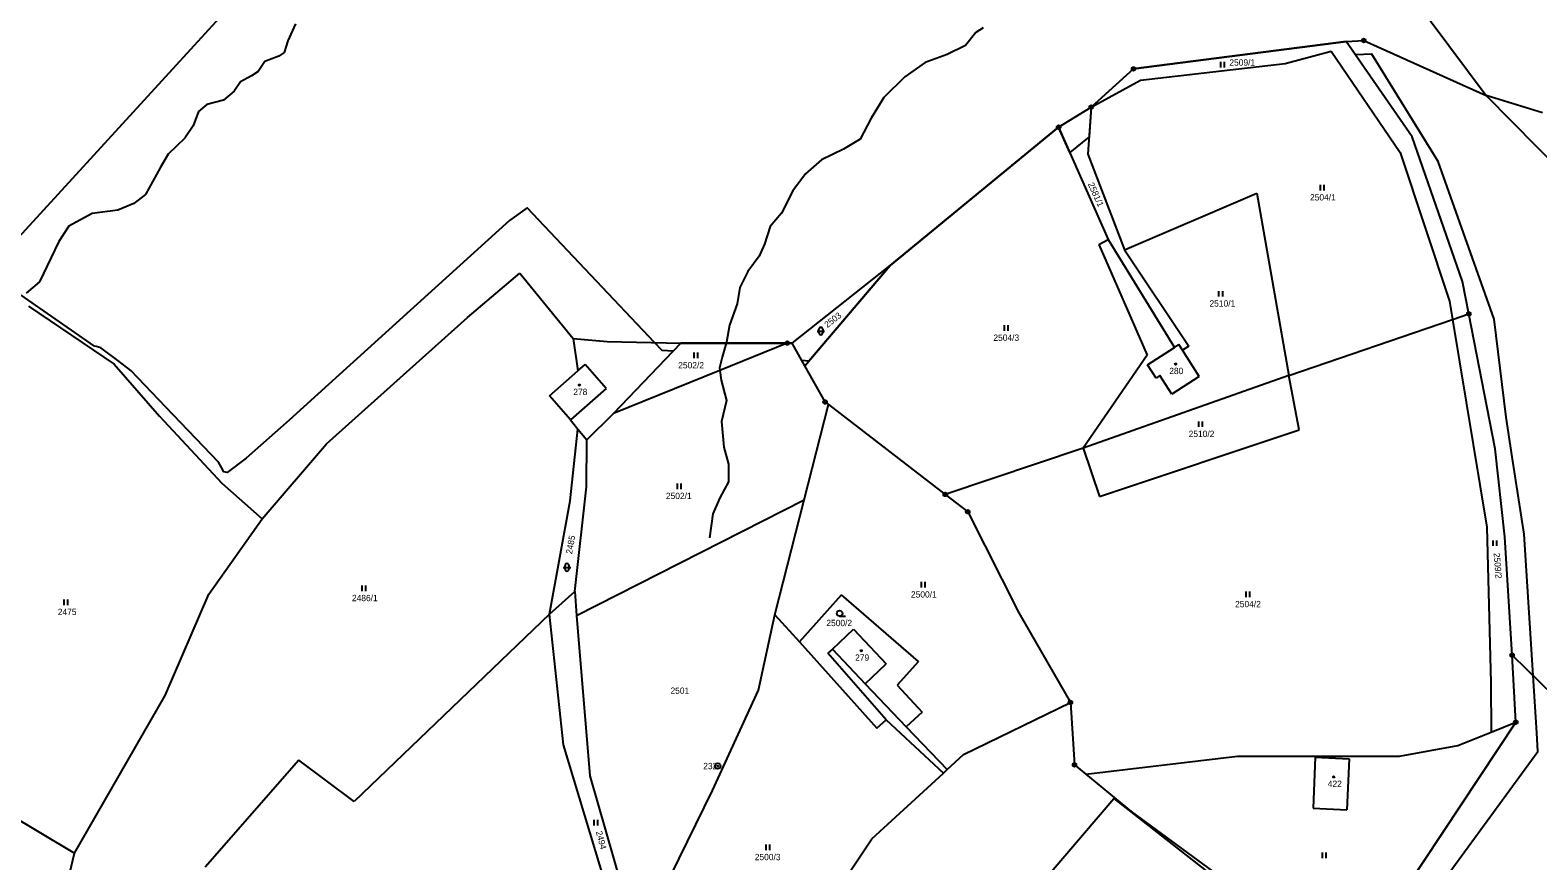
# Model space of a CAD drawing. Extents: x -439246 to -433691, y -1130252 to -1121148.
# Drawn here: x -436022 to -435615.3, y -1128713.8 to -1128489.9 of the extents above; entities that cross this region are included whole.
import ezdxf

# ---------------------------------------------------------------- set-up
doc = ezdxf.new("R2010")
doc.units = 0
for name, color, linetype in [('Vrstva 1', 7, 'Continuous'), ('Vrstva 17', 7, 'Continuous'), ('Vrstva 18', 7, 'Continuous'), ('Vrstva 19', 7, 'Continuous'), ('Vrstva 24', 7, 'Continuous'), ('Vrstva 25', 7, 'Continuous'), ('Vrstva 3', 7, 'Continuous'), ('Vrstva 37', 7, 'Continuous'), ('Vrstva 4', 7, 'Continuous'), ('Vrstva 52', 7, 'Continuous'), ('Vrstva 6', 7, 'Continuous')]:
    doc.layers.add(name, color=color, linetype=linetype)

msp = doc.modelspace()

# ---------------------------------------------------------------- linework, layer by layer
at = {"layer": 'Vrstva 1'}
for points in [[(-435689.18, -1128427.23), (-435629.25, -1128507.49)], [(-436034.91, -1128556.25), (-435934.15, -1128446.23)], [(-435724.37, -1128500.3), (-435666.99, -1128492.94)], [(-435666.99, -1128492.94), (-435662.26, -1128492.65)], [(-435649.24, -1128518.59), (-435666.99, -1128492.94)], [(-435662.26, -1128492.65), (-435629.25, -1128507.49)], [(-435683.52, -1128498.82), (-435671.07, -1128495.55)], [(-435671.07, -1128495.55), (-435652.5, -1128522.86)], [(-435735.79, -1128510.59), (-435724.37, -1128500.3)], [(-435722.51, -1128503.38), (-435683.52, -1128498.82)], [(-435735.79, -1128510.59), (-435722.51, -1128503.38)], [(-435614.1, -1128512.18), (-435629.25, -1128507.49)], [(-435629.25, -1128507.49), (-435608.77, -1128528.25)], [(-435744.58, -1128516.01), (-435735.79, -1128510.59)], [(-435735.79, -1128510.59), (-435736.7, -1128523.33)], [(-435790.05, -1128553.32), (-435744.58, -1128516.01)], [(-435744.58, -1128516.01), (-435731.22, -1128546.34)], [(-435635.61, -1128557.62), (-435649.24, -1128518.59)], [(-435736.7, -1128523.33), (-435726.81, -1128549.1)], [(-435652.5, -1128522.86), (-435639.17, -1128562.91)], [(-435726.81, -1128549.1), (-435691.11, -1128533.8)], [(-435691.11, -1128533.8), (-435682.51, -1128583.01)], [(-435733.77, -1128547.65), (-435731.22, -1128546.34)], [(-435731.22, -1128546.34), (-435713.32, -1128575.39)], [(-435733.77, -1128547.65), (-435720.67, -1128577.47)], [(-435726.81, -1128549.1), (-435709.49, -1128575.02)], [(-435816.5, -1128574.23), (-435790.05, -1128553.32)], [(-435813.05, -1128580.36), (-435790.05, -1128553.32)], [(-435904, -1128567.32), (-435889.91, -1128555.42)], [(-435889.91, -1128555.42), (-435875.56, -1128573.02)], [(-435633.91, -1128566.35), (-435635.61, -1128557.62)], [(-435639.17, -1128562.91), (-435638.35, -1128567.87)], [(-436022.49, -1128564.26), (-435999.37, -1128579.94)], [(-435638.35, -1128567.87), (-435633.91, -1128566.35)], [(-435626.81, -1128602.71), (-435633.91, -1128566.35)], [(-435942.09, -1128601.43), (-435904, -1128567.32)], [(-435682.51, -1128583.01), (-435638.35, -1128567.87)], [(-435638.35, -1128567.87), (-435629.12, -1128623.83)], [(-435875.56, -1128573.02), (-435866.35, -1128573.82)], [(-435875.56, -1128573.02), (-435874.24, -1128581.72)], [(-435866.35, -1128573.82), (-435846.52, -1128574.27)], [(-435864.69, -1128593.25), (-435846.52, -1128574.27)], [(-435846.52, -1128574.27), (-435834.23, -1128574.25)], [(-435817.77, -1128574.23), (-435836.01, -1128581.62)], [(-435834.23, -1128574.25), (-435817.77, -1128574.23)], [(-435817.77, -1128574.23), (-435816.5, -1128574.23)], [(-435813.05, -1128580.36), (-435816.5, -1128574.23)], [(-435713.32, -1128575.39), (-435712.15, -1128574.64)], [(-435711.18, -1128576.15), (-435712.15, -1128574.64)], [(-435709.49, -1128575.02), (-435711.18, -1128576.15)], [(-435720.67, -1128577.47), (-435738.01, -1128602.57)], [(-435720.6, -1128580.06), (-435713.32, -1128575.39)], [(-435706.66, -1128583.21), (-435711.18, -1128576.15)], [(-435999.37, -1128579.94), (-435987.09, -1128593.96)], [(-435881.96, -1128588.46), (-435874.24, -1128581.72)], [(-435836.01, -1128581.62), (-435864.69, -1128593.25)], [(-435807.58, -1128590.11), (-435813.05, -1128580.36)], [(-435682.51, -1128583.01), (-435738.01, -1128602.57)], [(-435718.29, -1128583.65), (-435720.6, -1128580.06)], [(-435717.26, -1128582.99), (-435718.29, -1128583.65)], [(-435714.07, -1128587.96), (-435717.26, -1128582.99)], [(-435706.66, -1128583.21), (-435714.07, -1128587.96)], [(-435679.73, -1128597.65), (-435682.51, -1128583.01)], [(-435876.3, -1128594.94), (-435881.96, -1128588.46)], [(-435813.19, -1128616.45), (-435806.69, -1128590.8)], [(-435807.58, -1128590.11), (-435806.69, -1128590.8)], [(-435806.69, -1128590.8), (-435775.16, -1128615.03)], [(-435987.09, -1128593.96), (-435970.29, -1128611.96)], [(-435876.3, -1128594.94), (-435874.3, -1128597.39)], [(-435871.88, -1128600.35), (-435864.69, -1128593.25)], [(-435876.35, -1128616.74), (-435874.3, -1128597.39)], [(-435874.3, -1128597.39), (-435871.88, -1128600.35)], [(-435733.52, -1128615.56), (-435679.73, -1128597.65)], [(-435959.43, -1128621.58), (-435942.09, -1128601.43)], [(-435871.98, -1128613.01), (-435871.88, -1128600.35)], [(-435738.01, -1128602.57), (-435775.16, -1128615.03)], [(-435738.01, -1128602.57), (-435733.52, -1128615.56)], [(-435624.25, -1128626.5), (-435626.81, -1128602.71)], [(-435970.29, -1128611.96), (-435959.43, -1128621.58)], [(-435875.09, -1128641.21), (-435871.98, -1128613.01)], [(-435775.16, -1128615.03), (-435769.1, -1128619.69)], [(-435881.89, -1128647.29), (-435876.35, -1128616.74)], [(-435874.66, -1128647.67), (-435813.19, -1128616.45)], [(-435821.1, -1128647.46), (-435813.19, -1128616.45)], [(-435769.1, -1128619.69), (-435755.31, -1128646.92)], [(-435973.83, -1128641.93), (-435959.43, -1128621.58)], [(-435629.12, -1128623.83), (-435627.99, -1128665.79)], [(-435622.26, -1128658.34), (-435624.25, -1128626.5)], [(-435985.61, -1128669.25), (-435973.83, -1128641.93)], [(-435881.89, -1128647.29), (-435875.09, -1128641.21)], [(-435875.09, -1128641.21), (-435874.66, -1128647.67)], [(-435814.53, -1128654.78), (-435803.16, -1128642.13)], [(-435782.41, -1128660.03), (-435803.16, -1128642.13)], [(-435881.89, -1128647.29), (-435934.57, -1128697.85)], [(-435878.16, -1128682.58), (-435881.89, -1128647.29)], [(-435874.66, -1128647.67), (-435871.01, -1128690.9)], [(-435825.54, -1128667.82), (-435821.1, -1128647.46)], [(-435821.1, -1128647.46), (-435814.53, -1128654.78)], [(-435755.31, -1128646.92), (-435741.41, -1128671.11)], [(-435805.59, -1128656.71), (-435799.89, -1128651.36)], [(-435799.89, -1128651.36), (-435791.11, -1128660.71)], [(-435814.53, -1128654.78), (-435793.65, -1128678.06)], [(-435805.59, -1128656.71), (-435806.8, -1128657.85)], [(-435791.09, -1128675.76), (-435806.8, -1128657.85)], [(-435796.81, -1128666.06), (-435791.11, -1128660.71)], [(-435782.41, -1128660.03), (-435788.11, -1128666.47)], [(-435621.27, -1128676.43), (-435622.26, -1128658.34)], [(-435837.99, -1128694.87), (-435825.54, -1128667.82)], [(-435796.81, -1128666.06), (-435785.72, -1128677.69)], [(-435788.11, -1128666.47), (-435781.44, -1128673.76)], [(-435627.99, -1128665.79), (-435627.91, -1128679.09)], [(-436010.06, -1128711.73), (-435985.61, -1128669.25)], [(-435770.21, -1128685.13), (-435741.41, -1128671.11)], [(-435741.41, -1128671.11), (-435740.29, -1128687.93)], [(-435793.65, -1128678.06), (-435791.09, -1128675.76)], [(-435791.09, -1128675.76), (-435775.66, -1128690.16)], [(-435781.44, -1128673.76), (-435785.72, -1128677.69)], [(-435621.27, -1128676.43), (-435665.91, -1128743.84)], [(-435627.91, -1128679.09), (-435621.27, -1128676.43)], [(-435785.72, -1128677.69), (-435774.63, -1128689.21)], [(-435636.9, -1128682.7), (-435627.91, -1128679.09)], [(-436055.58, -1128684.61), (-436010.06, -1128711.73)], [(-435861.13, -1128738.84), (-435878.16, -1128682.58)], [(-435774.63, -1128689.21), (-435770.21, -1128685.13)], [(-435652.63, -1128685.57), (-435636.9, -1128682.7)], [(-435949.55, -1128686.71), (-435974.79, -1128715.49)], [(-435934.57, -1128697.85), (-435949.55, -1128686.71)], [(-435775.66, -1128690.16), (-435774.63, -1128689.21)], [(-435740.29, -1128687.93), (-435737.21, -1128690.46)], [(-435737.21, -1128690.46), (-435696.37, -1128685.57)], [(-435696.37, -1128685.57), (-435652.63, -1128685.57)], [(-435675.37, -1128685.9), (-435675.97, -1128699.64)], [(-435675.37, -1128685.9), (-435666.22, -1128686.3)], [(-435666.22, -1128686.3), (-435666.82, -1128700.04)], [(-435871.01, -1128690.9), (-435858.11, -1128735.9)], [(-435794.94, -1128707.9), (-435775.66, -1128690.16)], [(-435737.21, -1128690.46), (-435724.99, -1128700.49)], [(-435858.11, -1128735.9), (-435837.99, -1128694.87)], [(-435724.99, -1128700.49), (-435665.91, -1128743.84)], [(-435675.97, -1128699.64), (-435666.82, -1128700.04)], [(-435803.65, -1128720.81), (-435794.94, -1128707.9)], [(-436012.59, -1128722.32), (-436010.06, -1128711.73)]]:
    msp.add_lwpolyline(points, dxfattribs=at)
at = {"layer": 'Vrstva 24'}
for centre, radius in [((-435662.26, -1128492.65), 0.5), ((-435662.26, -1128492.65), 0.1), ((-435724.37, -1128500.3), 0.5), ((-435724.37, -1128500.3), 0.1), ((-435735.79, -1128510.59), 0.5), ((-435735.79, -1128510.59), 0.1), ((-435744.58, -1128516.01), 0.5), ((-435744.58, -1128516.01), 0.1), ((-435633.91, -1128566.35), 0.5), ((-435633.91, -1128566.35), 0.1), ((-435817.77, -1128574.23), 0.5), ((-435817.77, -1128574.23), 0.1), ((-435807.58, -1128590.11), 0.5), ((-435807.58, -1128590.11), 0.1), ((-435775.16, -1128615.03), 0.5), ((-435775.16, -1128615.03), 0.1), ((-435769.1, -1128619.69), 0.5), ((-435769.1, -1128619.69), 0.1), ((-435622.26, -1128658.34), 0.5), ((-435622.26, -1128658.34), 0.1), ((-435741.41, -1128671.11), 0.5), ((-435741.41, -1128671.11), 0.1), ((-435621.27, -1128676.43), 0.5), ((-435621.27, -1128676.43), 0.1), ((-435836.54, -1128688.26), 0.75), ((-435836.54, -1128688.26), 0.1), ((-435740.29, -1128687.93), 0.5), ((-435740.29, -1128687.93), 0.1)]:
    msp.add_circle(centre, radius, dxfattribs=at)
at = {"layer": 'Vrstva 25'}
for p, q in [((-435700.86, -1128499.92), (-435700.86, -1128498.42)), ((-435699.86, -1128499.92), (-435699.86, -1128498.42)), ((-435673.99, -1128533.08), (-435673.99, -1128531.58)), ((-435672.99, -1128533.08), (-435672.99, -1128531.58)), ((-435701.34, -1128561.69), (-435701.34, -1128560.19)), ((-435700.34, -1128561.69), (-435700.34, -1128560.19)), ((-435809.73, -1128570.98), (-435807.73, -1128570.98)), ((-435809.23, -1128571.48), (-435809.23, -1128570.48)), ((-435808.23, -1128570.48), (-435808.23, -1128571.48)), ((-435759.18, -1128570.92), (-435759.18, -1128569.42)), ((-435758.18, -1128570.92), (-435758.18, -1128569.42)), ((-435842.87, -1128578.25), (-435842.87, -1128576.75)), ((-435841.87, -1128578.25), (-435841.87, -1128576.75)), ((-435706.74, -1128596.85), (-435706.74, -1128595.35)), ((-435705.74, -1128596.85), (-435705.74, -1128595.35)), ((-435847.42, -1128613.58), (-435847.42, -1128612.08)), ((-435846.42, -1128613.58), (-435846.42, -1128612.08)), ((-435627.4, -1128628.93), (-435627.4, -1128627.43)), ((-435626.4, -1128628.93), (-435626.4, -1128627.43)), ((-435878.21, -1128634.69), (-435876.21, -1128634.69)), ((-435877.71, -1128635.19), (-435877.71, -1128634.19)), ((-435876.71, -1128634.19), (-435876.71, -1128635.19)), ((-435932.45, -1128641.11), (-435932.45, -1128639.61)), ((-435931.45, -1128641.11), (-435931.45, -1128639.61)), ((-435781.58, -1128640.13), (-435781.58, -1128638.63)), ((-435780.58, -1128640.13), (-435780.58, -1128638.63)), ((-436012.84, -1128644.85), (-436012.84, -1128643.35)), ((-436011.84, -1128644.85), (-436011.84, -1128643.35)), ((-435693.98, -1128642.74), (-435693.98, -1128641.24)), ((-435692.98, -1128642.74), (-435692.98, -1128641.24)), ((-435803.67, -1128647.84), (-435802.07, -1128647.84)), ((-435869.88, -1128704.29), (-435869.88, -1128702.79)), ((-435868.88, -1128704.29), (-435868.88, -1128702.79)), ((-435823.49, -1128710.94), (-435823.49, -1128709.44)), ((-435822.49, -1128710.94), (-435822.49, -1128709.44)), ((-435673.45, -1128713.06), (-435673.45, -1128711.56)), ((-435672.45, -1128713.06), (-435672.45, -1128711.56))]:
    msp.add_line(p, q, dxfattribs=at)
for centre, radius in [((-435713.05, -1128579.89), 0.175), ((-435873.87, -1128585.54), 0.175), ((-435803.67, -1128647.09), 0.75), ((-435797.84, -1128657.18), 0.175), ((-435670.37, -1128691.19), 0.175)]:
    msp.add_circle(centre, radius, dxfattribs=at)
for centre, start, end in [((-435808.73, -1128570.48), 0, 180), ((-435808.73, -1128571.48), 180, 0), ((-435877.21, -1128634.19), 0, 180), ((-435877.21, -1128635.19), 180, 0)]:
    msp.add_arc(centre, 0.5, start, end, dxfattribs=at)
at = {"layer": 'Vrstva 3'}
for points in [[(-435713.32, -1128575.39), (-435712.15, -1128574.64)], [(-435711.18, -1128576.15), (-435712.15, -1128574.64)], [(-435720.6, -1128580.06), (-435713.32, -1128575.39)], [(-435706.66, -1128583.21), (-435711.18, -1128576.15)], [(-435881.96, -1128588.46), (-435874.24, -1128581.72)], [(-435874.24, -1128581.72), (-435872.26, -1128579.99)], [(-435866.6, -1128586.47), (-435872.26, -1128579.99)], [(-435718.29, -1128583.65), (-435720.6, -1128580.06)], [(-435717.26, -1128582.99), (-435718.29, -1128583.65)], [(-435714.07, -1128587.96), (-435717.26, -1128582.99)], [(-435706.66, -1128583.21), (-435714.07, -1128587.96)], [(-435866.6, -1128586.47), (-435876.3, -1128594.94)], [(-435876.3, -1128594.94), (-435881.96, -1128588.46)], [(-435805.59, -1128656.71), (-435799.89, -1128651.36)], [(-435799.89, -1128651.36), (-435791.11, -1128660.71)], [(-435805.59, -1128656.71), (-435796.81, -1128666.06)], [(-435796.81, -1128666.06), (-435791.11, -1128660.71)], [(-435675.37, -1128685.9), (-435675.97, -1128699.64)], [(-435675.37, -1128685.9), (-435666.22, -1128686.3)], [(-435666.22, -1128686.3), (-435666.82, -1128700.04)], [(-435675.97, -1128699.64), (-435666.82, -1128700.04)]]:
    msp.add_lwpolyline(points, dxfattribs=at)
at = {"layer": 'Vrstva 37'}
for centre in [(-435713.05, -1128579.89), (-435873.87, -1128585.54), (-435797.84, -1128657.18), (-435670.37, -1128691.19)]:
    msp.add_circle(centre, 0.175, dxfattribs=at)
at = {"layer": 'Vrstva 4'}
for points in [[(-435950.4, -1128488.17), (-435952.52, -1128492.77)], [(-435764.92, -1128489.27), (-435766.89, -1128490.45)], [(-435952.52, -1128492.77), (-435953.52, -1128495.84)], [(-435766.89, -1128490.45), (-435769.68, -1128494.02)], [(-435954.92, -1128496.83), (-435958.68, -1128498.29)], [(-435953.52, -1128495.84), (-435954.92, -1128496.83)], [(-435774.65, -1128496.45), (-435780.55, -1128498.59)], [(-435769.68, -1128494.02), (-435774.65, -1128496.45)], [(-435960.5, -1128500.96), (-435962.32, -1128502.2)], [(-435958.68, -1128498.29), (-435960.5, -1128500.96)], [(-435780.55, -1128498.59), (-435786.1, -1128502.44)], [(-435965.24, -1128503.77), (-435966.99, -1128506.32)], [(-435962.32, -1128502.2), (-435965.24, -1128503.77)], [(-435786.1, -1128502.44), (-435791.7, -1128508)], [(-435974.32, -1128509.9), (-435976.62, -1128511.8)], [(-435969.87, -1128508.69), (-435974.32, -1128509.9)], [(-435966.99, -1128506.32), (-435969.87, -1128508.69)], [(-435791.7, -1128508), (-435795.16, -1128513.61)], [(-435976.62, -1128511.8), (-435978.08, -1128515.63)], [(-435795.16, -1128513.61), (-435798.14, -1128519.26)], [(-435978.08, -1128515.63), (-435980.31, -1128519.02)], [(-435980.31, -1128519.02), (-435984.74, -1128523.26)], [(-435802.66, -1128521.94), (-435808.56, -1128524.85)], [(-435798.14, -1128519.26), (-435802.66, -1128521.94)], [(-435984.74, -1128523.26), (-435986.95, -1128526.97)], [(-435808.56, -1128524.85), (-435812.86, -1128528.56)], [(-435986.95, -1128526.97), (-435990.9, -1128534.16)], [(-435812.86, -1128528.56), (-435816.28, -1128533.21)], [(-435990.9, -1128534.16), (-435994.08, -1128536.56)], [(-435816.28, -1128533.21), (-435819.37, -1128539.21)], [(-435998.33, -1128538.35), (-436005.27, -1128539.31)], [(-435994.08, -1128536.56), (-435998.33, -1128538.35)], [(-436011.56, -1128542.67), (-436014.31, -1128546.86)], [(-436005.27, -1128539.31), (-436011.56, -1128542.67)], [(-435822.44, -1128542.8), (-435823.91, -1128547.53)], [(-435819.37, -1128539.21), (-435822.44, -1128542.8)], [(-436014.31, -1128546.86), (-436019.52, -1128557.7)], [(-435825.33, -1128550.79), (-435828.44, -1128554.95)], [(-435823.91, -1128547.53), (-435825.33, -1128550.79)], [(-435828.44, -1128554.95), (-435830.61, -1128559.2)], [(-436019.52, -1128557.7), (-436023.11, -1128560.76)], [(-435830.61, -1128559.2), (-435831.33, -1128563.63)], [(-435831.33, -1128563.63), (-435833.39, -1128569.44)], [(-435833.39, -1128569.44), (-435834.16, -1128574.02)], [(-435834.23, -1128574.25), (-435835.39, -1128577.99)], [(-435834.16, -1128574.02), (-435834.23, -1128574.25)], [(-435835.39, -1128577.99), (-435836.11, -1128580.92)], [(-435874.24, -1128581.72), (-435872.26, -1128579.99)], [(-435866.6, -1128586.47), (-435872.26, -1128579.99)], [(-435836.11, -1128580.92), (-435836.01, -1128581.62)], [(-435836.01, -1128581.62), (-435835.6, -1128584.21)], [(-435866.6, -1128586.47), (-435876.3, -1128594.94)], [(-435835.6, -1128584.21), (-435834.21, -1128589.67)], [(-435834.21, -1128589.67), (-435835.55, -1128595.38)], [(-435835.55, -1128595.38), (-435834.94, -1128602.27)], [(-435834.94, -1128602.27), (-435833.63, -1128606.87)], [(-435833.63, -1128606.87), (-435833.63, -1128611.65)], [(-435833.63, -1128611.65), (-435835.96, -1128615.91)], [(-435835.96, -1128615.91), (-435837.84, -1128620.23)], [(-435837.84, -1128620.23), (-435838.75, -1128626.77)], [(-435805.59, -1128656.71), (-435796.81, -1128666.06)]]:
    msp.add_lwpolyline(points, dxfattribs=at)
at = {"layer": 'Vrstva 52'}
for points in [[(-435666.99, -1128492.94), (-435724.37, -1128500.3), (-435735.79, -1128510.59), (-435736.36, -1128518.66), (-435741.56, -1128522.86), (-435744.58, -1128516.01), (-435790.05, -1128553.32), (-435811.97, -1128579.09), (-435813.84, -1128578.95), (-435816.5, -1128574.23), (-435817.77, -1128574.23), (-435834.23, -1128574.25), (-435846.52, -1128574.27), (-435848.59, -1128576.44), (-435851.57, -1128576.22), (-435853.57, -1128574.11), (-435887.97, -1128537.73), (-435892.68, -1128541.22), (-435944.4, -1128588.04), (-435952.19, -1128594.98), (-435963.76, -1128605.28), (-435968.87, -1128609.11), (-435969.73, -1128608.9), (-435970.38, -1128607.77), (-435971.21, -1128606.34), (-435985.44, -1128591.47), (-435994.84, -1128581.66), (-435998.39, -1128578.94), (-436002.92, -1128575.48), (-436004.19, -1128575.17), (-436004.63, -1128575.06), (-436026.75, -1128559.66)], [(-435661.48, -1128747.45), (-435615.33, -1128684.3), (-435615.59, -1128679.34), (-435616.57, -1128663.89), (-435618.99, -1128625.71), (-435622.23, -1128604.87), (-435623.89, -1128594.21), (-435627.08, -1128567.82), (-435642.19, -1128525.26), (-435660.07, -1128496.31), (-435664.5, -1128496.54), (-435666.99, -1128492.94)], [(-435768.28, -1128742.1), (-435729.72, -1128697.01), (-435662.86, -1128749.33)]]:
    msp.add_lwpolyline(points, dxfattribs=at)
at = {"layer": 'Vrstva 6'}
msp.add_lwpolyline([(-435622.26, -1128658.34), (-435528.93, -1128749.43)], dxfattribs=at)

# ---------------------------------------------------------------- texts
at = {"layer": 'Vrstva 17'}
msp.add_text('232', height=1.7, dxfattribs=at).set_placement((-435840.46, -1128689.11))
at = {"layer": 'Vrstva 18'}
for s, p in [('2509/1', (-435698.53, -1128499.43)), ('2504/1', (-435676.78, -1128535.78)), ('2510/1', (-435703.9, -1128564.39)), ('2504/3', (-435762.19, -1128573.62)), ('2502/2', (-435847.2, -1128581.05)), ('2510/2', (-435709.52, -1128599.55)), ('2502/1', (-435850.53, -1128616.28)), ('2486/1', (-435935.21, -1128643.81)), ('2500/1', (-435784.42, -1128642.83)), ('2504/2', (-435696.99, -1128645.44)), ('2475', (-436014.56, -1128647.55)), ('2500/2', (-435807.25, -1128650.54)), ('2501', (-435849.29, -1128668.79)), ('2500/3', (-435826.56, -1128713.64))]:
    msp.add_text(s, height=1.7, dxfattribs=at).set_placement(p)
for s, rotation, p in [('2581/1', 294.3509, (-435736.74, -1128531.37)), ('2503', 38.12, (-435806.97, -1128570.21)), ('2485', 79.8036, (-435875.85, -1128631.22)), ('2509/2', 274.4616, (-435627.26, -1128630.85)), ('2494', 284.7271, (-435869.43, -1128706))]:
    msp.add_text(s, height=1.7, rotation=rotation, dxfattribs=at).set_placement(p)
at = {"layer": 'Vrstva 19'}
for s, p in [('280', (-435714.75, -1128582.59)), ('278', (-435875.51, -1128588.24)), ('279', (-435799.49, -1128659.88)), ('422', (-435671.99, -1128693.89))]:
    msp.add_text(s, height=1.7, dxfattribs=at).set_placement(p)

doc.saveas('drawing.dxf')
